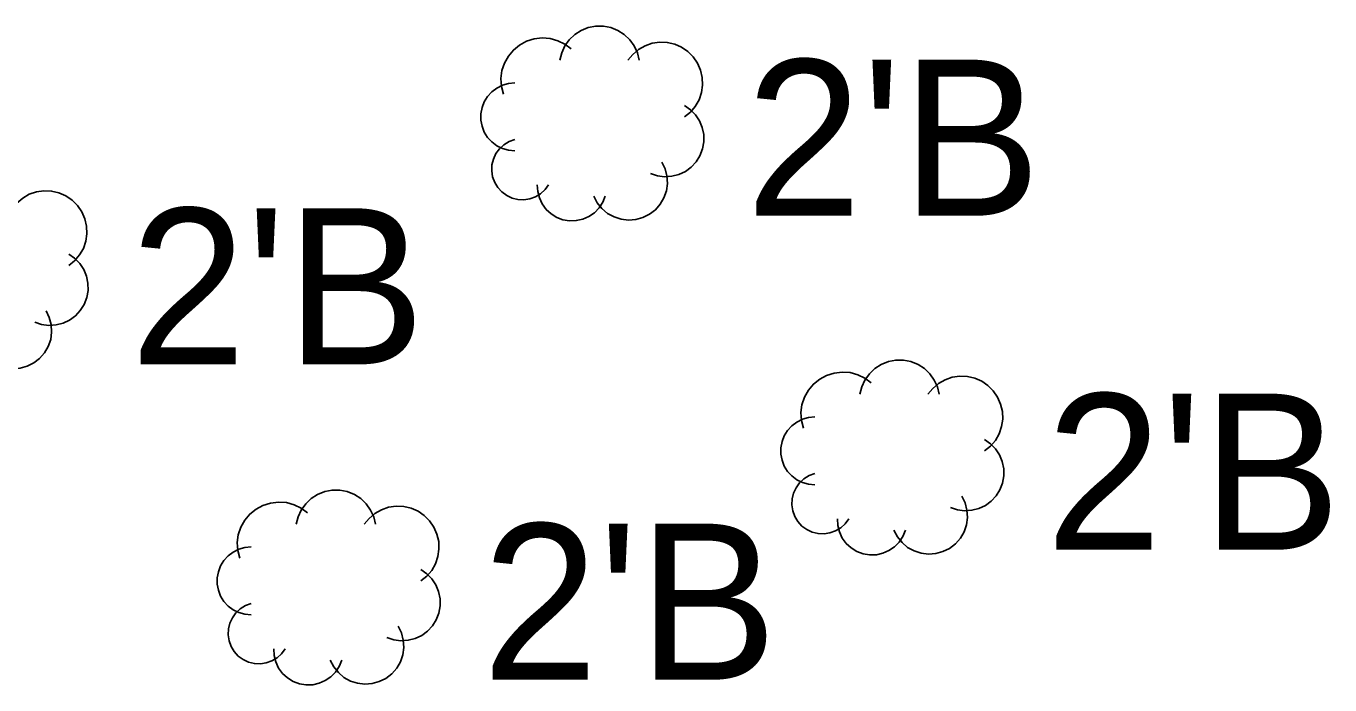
# Model space of a CAD drawing. Extents: x 1363693 to 1365209, y 422201 to 424153.
# Drawn here: x 1364176.2 to 1364189.57, y 423063.18 to 423069.94 of the extents above; entities that cross this region are included whole.
import ezdxf

# ---------------------------------------------------------------- set-up
doc = ezdxf.new("R2010")
doc.units = 0
doc.layers.add('VG_X_Cells', color=7, linetype='Continuous')
doc.layers.add('VG_X_Text', color=7, linetype='Continuous')

msp = doc.modelspace()

# ---------------------------------------------------------------- linework, layer by layer
at = {"layer": 'VG_X_Cells'}
for points in [[(1364182.487, 423069.589), (1364182.468, 423069.664), (1364182.436, 423069.735), (1364182.391, 423069.799), (1364182.334, 423069.853), (1364182.269, 423069.895), (1364182.196, 423069.924), (1364182.12, 423069.939), (1364182.041, 423069.939), (1364181.965, 423069.924), (1364181.892, 423069.895), (1364181.827, 423069.853), (1364181.77, 423069.799), (1364181.725, 423069.735), (1364181.692, 423069.664), (1364181.674, 423069.589)], [(1364181.79, 423069.705), (1364181.725, 423069.754), (1364181.652, 423069.789), (1364181.573, 423069.811), (1364181.491, 423069.817), (1364181.41, 423069.807), (1364181.332, 423069.783), (1364181.261, 423069.744), (1364181.197, 423069.693), (1364181.145, 423069.63), (1364181.105, 423069.559), (1364181.079, 423069.482), (1364181.069, 423069.401), (1364181.074, 423069.319), (1364181.094, 423069.24)], [(1364182.951, 423069.008), (1364183.012, 423069.057), (1364183.062, 423069.116), (1364183.101, 423069.184), (1364183.126, 423069.258), (1364183.137, 423069.334), (1364183.134, 423069.412), (1364183.116, 423069.488), (1364183.085, 423069.559), (1364183.041, 423069.624), (1364182.986, 423069.679), (1364182.922, 423069.722), (1364182.851, 423069.754), (1364182.775, 423069.771), (1364182.697, 423069.774), (1364182.62, 423069.763), (1364182.547, 423069.738), (1364182.479, 423069.699), (1364182.42, 423069.649), (1364182.371, 423069.589)], [(1364181.21, 423069.356), (1364181.146, 423069.35), (1364181.084, 423069.333), (1364181.026, 423069.304), (1364180.975, 423069.265), (1364180.932, 423069.218), (1364180.898, 423069.163), (1364180.875, 423069.103), (1364180.863, 423069.04), (1364180.863, 423068.976), (1364180.875, 423068.913), (1364180.898, 423068.853), (1364180.932, 423068.798), (1364180.975, 423068.751), (1364181.026, 423068.712), (1364181.084, 423068.683), (1364181.146, 423068.666), (1364181.21, 423068.66)], [(1364182.603, 423068.427), (1364182.673, 423068.404), (1364182.747, 423068.394), (1364182.821, 423068.399), (1364182.893, 423068.417), (1364182.96, 423068.449), (1364183.019, 423068.493), (1364183.07, 423068.547), (1364183.109, 423068.61), (1364183.136, 423068.679), (1364183.149, 423068.752), (1364183.148, 423068.826), (1364183.133, 423068.899), (1364183.105, 423068.967), (1364183.064, 423069.029), (1364183.012, 423069.082), (1364182.951, 423069.124)], [(1364181.21, 423068.776), (1364181.152, 423068.755), (1364181.099, 423068.723), (1364181.054, 423068.681), (1364181.018, 423068.631), (1364180.992, 423068.576), (1364180.977, 423068.516), (1364180.975, 423068.455), (1364180.984, 423068.394), (1364181.005, 423068.336), (1364181.037, 423068.284), (1364181.079, 423068.238), (1364181.128, 423068.202), (1364181.184, 423068.176), (1364181.244, 423068.161), (1364181.305, 423068.158), (1364181.366, 423068.168), (1364181.424, 423068.189), (1364181.476, 423068.22), (1364181.522, 423068.262), (1364181.558, 423068.311)], [(1364182.022, 423068.195), (1364182.057, 423068.128), (1364182.105, 423068.068), (1364182.162, 423068.019), (1364182.229, 423067.982), (1364182.301, 423067.959), (1364182.376, 423067.95), (1364182.452, 423067.955), (1364182.525, 423067.976), (1364182.593, 423068.009), (1364182.653, 423068.056), (1364182.703, 423068.113), (1364182.741, 423068.179), (1364182.766, 423068.251), (1364182.776, 423068.326), (1364182.771, 423068.402), (1364182.752, 423068.475), (1364182.719, 423068.544)], [(1364176.637, 423067.484), (1364176.698, 423067.533), (1364176.748, 423067.592), (1364176.787, 423067.66), (1364176.812, 423067.734), (1364176.823, 423067.81), (1364176.82, 423067.888), (1364176.802, 423067.964), (1364176.771, 423068.035), (1364176.727, 423068.1), (1364176.672, 423068.155), (1364176.608, 423068.198), (1364176.537, 423068.23), (1364176.461, 423068.247), (1364176.383, 423068.25), (1364176.306, 423068.239), (1364176.233, 423068.214), (1364176.165, 423068.175), (1364176.106, 423068.125), (1364176.057, 423068.065)], [(1364181.442, 423068.311), (1364181.446, 423068.243), (1364181.463, 423068.177), (1364181.492, 423068.115), (1364181.532, 423068.059), (1364181.583, 423068.013), (1364181.641, 423067.977), (1364181.705, 423067.953), (1364181.773, 423067.942), (1364181.842, 423067.944), (1364181.908, 423067.959), (1364181.971, 423067.986), (1364182.027, 423068.025), (1364182.075, 423068.074), (1364182.113, 423068.132), (1364182.139, 423068.195)], [(1364176.289, 423066.903), (1364176.359, 423066.88), (1364176.433, 423066.87), (1364176.507, 423066.875), (1364176.579, 423066.893), (1364176.646, 423066.925), (1364176.705, 423066.969), (1364176.756, 423067.023), (1364176.795, 423067.086), (1364176.822, 423067.155), (1364176.835, 423067.228), (1364176.834, 423067.302), (1364176.819, 423067.375), (1364176.791, 423067.443), (1364176.75, 423067.505), (1364176.698, 423067.558), (1364176.637, 423067.6)], [(1364175.708, 423066.671), (1364175.743, 423066.604), (1364175.791, 423066.544), (1364175.848, 423066.495), (1364175.915, 423066.458), (1364175.987, 423066.435), (1364176.062, 423066.426), (1364176.138, 423066.431), (1364176.211, 423066.452), (1364176.279, 423066.485), (1364176.339, 423066.532), (1364176.389, 423066.589), (1364176.427, 423066.655), (1364176.452, 423066.727), (1364176.462, 423066.802), (1364176.457, 423066.878), (1364176.438, 423066.951), (1364176.405, 423067.02)], [(1364185.564, 423066.164), (1364185.545, 423066.239), (1364185.513, 423066.31), (1364185.468, 423066.374), (1364185.411, 423066.428), (1364185.346, 423066.47), (1364185.273, 423066.499), (1364185.197, 423066.514), (1364185.118, 423066.514), (1364185.042, 423066.499), (1364184.969, 423066.47), (1364184.904, 423066.428), (1364184.847, 423066.374), (1364184.802, 423066.31), (1364184.769, 423066.239), (1364184.751, 423066.164)], [(1364184.867, 423066.28), (1364184.802, 423066.329), (1364184.729, 423066.364), (1364184.65, 423066.386), (1364184.568, 423066.392), (1364184.487, 423066.382), (1364184.409, 423066.358), (1364184.338, 423066.319), (1364184.274, 423066.268), (1364184.222, 423066.205), (1364184.182, 423066.134), (1364184.156, 423066.057), (1364184.146, 423065.976), (1364184.151, 423065.894), (1364184.171, 423065.815)], [(1364186.028, 423065.583), (1364186.089, 423065.632), (1364186.139, 423065.691), (1364186.178, 423065.759), (1364186.203, 423065.833), (1364186.214, 423065.909), (1364186.211, 423065.987), (1364186.193, 423066.063), (1364186.162, 423066.134), (1364186.118, 423066.199), (1364186.063, 423066.254), (1364185.999, 423066.297), (1364185.928, 423066.329), (1364185.852, 423066.346), (1364185.774, 423066.349), (1364185.697, 423066.338), (1364185.624, 423066.313), (1364185.556, 423066.274), (1364185.497, 423066.224), (1364185.448, 423066.164)], [(1364184.287, 423065.931), (1364184.223, 423065.925), (1364184.161, 423065.908), (1364184.103, 423065.879), (1364184.052, 423065.84), (1364184.009, 423065.793), (1364183.975, 423065.738), (1364183.952, 423065.678), (1364183.94, 423065.615), (1364183.94, 423065.551), (1364183.952, 423065.488), (1364183.975, 423065.428), (1364184.009, 423065.373), (1364184.052, 423065.326), (1364184.103, 423065.287), (1364184.161, 423065.258), (1364184.223, 423065.241), (1364184.287, 423065.235)], [(1364185.68, 423065.002), (1364185.75, 423064.979), (1364185.824, 423064.969), (1364185.898, 423064.974), (1364185.97, 423064.992), (1364186.037, 423065.024), (1364186.096, 423065.068), (1364186.147, 423065.122), (1364186.186, 423065.185), (1364186.213, 423065.254), (1364186.226, 423065.327), (1364186.225, 423065.401), (1364186.21, 423065.474), (1364186.182, 423065.542), (1364186.141, 423065.604), (1364186.089, 423065.657), (1364186.028, 423065.699)], [(1364184.287, 423065.351), (1364184.229, 423065.33), (1364184.176, 423065.298), (1364184.131, 423065.256), (1364184.095, 423065.206), (1364184.069, 423065.151), (1364184.054, 423065.091), (1364184.052, 423065.03), (1364184.061, 423064.969), (1364184.082, 423064.911), (1364184.114, 423064.859), (1364184.156, 423064.813), (1364184.205, 423064.777), (1364184.261, 423064.751), (1364184.321, 423064.736), (1364184.382, 423064.733), (1364184.443, 423064.743), (1364184.501, 423064.764), (1364184.553, 423064.795), (1364184.599, 423064.837), (1364184.635, 423064.886)], [(1364179.784, 423064.831), (1364179.765, 423064.906), (1364179.733, 423064.977), (1364179.688, 423065.041), (1364179.631, 423065.095), (1364179.566, 423065.137), (1364179.493, 423065.166), (1364179.417, 423065.181), (1364179.338, 423065.181), (1364179.262, 423065.166), (1364179.189, 423065.137), (1364179.124, 423065.095), (1364179.067, 423065.041), (1364179.022, 423064.977), (1364178.989, 423064.906), (1364178.971, 423064.831)], [(1364179.087, 423064.947), (1364179.022, 423064.996), (1364178.949, 423065.031), (1364178.87, 423065.053), (1364178.788, 423065.059), (1364178.707, 423065.049), (1364178.629, 423065.025), (1364178.558, 423064.986), (1364178.494, 423064.935), (1364178.442, 423064.872), (1364178.402, 423064.801), (1364178.376, 423064.724), (1364178.366, 423064.643), (1364178.371, 423064.561), (1364178.391, 423064.482)], [(1364185.099, 423064.77), (1364185.134, 423064.703), (1364185.182, 423064.643), (1364185.239, 423064.594), (1364185.306, 423064.557), (1364185.378, 423064.534), (1364185.453, 423064.525), (1364185.529, 423064.53), (1364185.602, 423064.551), (1364185.67, 423064.584), (1364185.73, 423064.631), (1364185.78, 423064.688), (1364185.818, 423064.754), (1364185.843, 423064.826), (1364185.853, 423064.901), (1364185.848, 423064.977), (1364185.829, 423065.05), (1364185.796, 423065.119)], [(1364180.248, 423064.25), (1364180.309, 423064.299), (1364180.359, 423064.358), (1364180.398, 423064.426), (1364180.423, 423064.5), (1364180.434, 423064.576), (1364180.431, 423064.654), (1364180.413, 423064.73), (1364180.382, 423064.801), (1364180.338, 423064.866), (1364180.283, 423064.921), (1364180.219, 423064.964), (1364180.148, 423064.996), (1364180.072, 423065.013), (1364179.994, 423065.016), (1364179.917, 423065.005), (1364179.844, 423064.98), (1364179.776, 423064.941), (1364179.717, 423064.891), (1364179.668, 423064.831)], [(1364184.519, 423064.886), (1364184.523, 423064.818), (1364184.54, 423064.752), (1364184.569, 423064.69), (1364184.609, 423064.634), (1364184.66, 423064.588), (1364184.718, 423064.552), (1364184.782, 423064.528), (1364184.85, 423064.517), (1364184.919, 423064.519), (1364184.985, 423064.534), (1364185.048, 423064.561), (1364185.104, 423064.6), (1364185.152, 423064.649), (1364185.19, 423064.707), (1364185.216, 423064.77)], [(1364178.507, 423064.598), (1364178.443, 423064.592), (1364178.381, 423064.575), (1364178.323, 423064.546), (1364178.272, 423064.507), (1364178.229, 423064.46), (1364178.195, 423064.405), (1364178.172, 423064.345), (1364178.16, 423064.282), (1364178.16, 423064.218), (1364178.172, 423064.155), (1364178.195, 423064.095), (1364178.229, 423064.04), (1364178.272, 423063.993), (1364178.323, 423063.954), (1364178.381, 423063.925), (1364178.443, 423063.908), (1364178.507, 423063.902)], [(1364179.9, 423063.669), (1364179.97, 423063.646), (1364180.044, 423063.636), (1364180.118, 423063.641), (1364180.19, 423063.659), (1364180.257, 423063.691), (1364180.316, 423063.735), (1364180.367, 423063.789), (1364180.406, 423063.852), (1364180.433, 423063.921), (1364180.446, 423063.994), (1364180.445, 423064.068), (1364180.43, 423064.141), (1364180.402, 423064.209), (1364180.361, 423064.271), (1364180.309, 423064.324), (1364180.248, 423064.366)], [(1364178.507, 423064.018), (1364178.449, 423063.997), (1364178.396, 423063.965), (1364178.351, 423063.923), (1364178.315, 423063.873), (1364178.289, 423063.818), (1364178.274, 423063.758), (1364178.272, 423063.697), (1364178.281, 423063.636), (1364178.302, 423063.578), (1364178.334, 423063.526), (1364178.376, 423063.48), (1364178.425, 423063.444), (1364178.481, 423063.418), (1364178.541, 423063.403), (1364178.602, 423063.4), (1364178.663, 423063.41), (1364178.721, 423063.431), (1364178.773, 423063.462), (1364178.819, 423063.504), (1364178.855, 423063.553)], [(1364179.319, 423063.437), (1364179.354, 423063.37), (1364179.402, 423063.31), (1364179.459, 423063.261), (1364179.526, 423063.224), (1364179.598, 423063.201), (1364179.673, 423063.192), (1364179.749, 423063.197), (1364179.822, 423063.218), (1364179.89, 423063.251), (1364179.95, 423063.298), (1364180, 423063.355), (1364180.038, 423063.421), (1364180.063, 423063.493), (1364180.073, 423063.568), (1364180.068, 423063.644), (1364180.049, 423063.717), (1364180.016, 423063.786)], [(1364178.739, 423063.553), (1364178.743, 423063.485), (1364178.76, 423063.419), (1364178.789, 423063.357), (1364178.829, 423063.301), (1364178.88, 423063.255), (1364178.938, 423063.219), (1364179.002, 423063.195), (1364179.07, 423063.184), (1364179.139, 423063.186), (1364179.205, 423063.201), (1364179.268, 423063.228), (1364179.324, 423063.267), (1364179.372, 423063.316), (1364179.41, 423063.374), (1364179.436, 423063.437)]]:
    msp.add_lwpolyline(points, dxfattribs=at)

# ---------------------------------------------------------------- texts
at = {"layer": 'VG_X_Text'}
for p in [(1364183.58, 423067.995), (1364177.266, 423066.471), (1364186.657, 423064.57), (1364180.877, 423063.237)]:
    msp.add_text("2'B", height=1.6, dxfattribs=at).set_placement(p)

doc.saveas('drawing.dxf')
